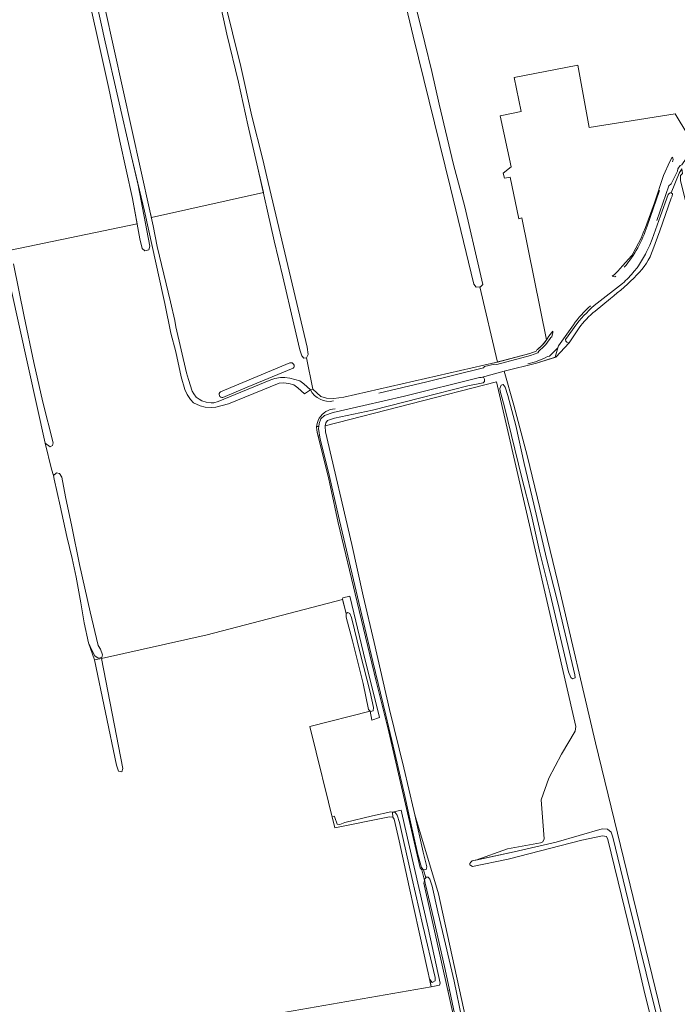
# Model space of a CAD drawing. Header units: metres. Extents: x 209813 to 223847, y 571801 to 587119.
# Tile 257 of 656: x 219602 to 219898, y 574595 to 575037. Entities that reach past the tile are written whole.
import ezdxf

# ---------------------------------------------------------------- set-up
doc = ezdxf.new("R2010")
doc.units = ezdxf.units.M
for name, color, linetype, lineweight in [('B-RO-GR-BOUWLAND-GV', 8, 'Continuous', 0), ('B-RO-GR-GRAS-GV', 8, 'Continuous', 0), ('B-RO-GR-GROENVOORZIENING-GV', 8, 'Continuous', 0), ('B-RO-OG-TERREIN_CULTUURSCHEIDING-GV', 8, 'Continuous', 0), ('B-RO-OG-WATER_GREPPEL-GV', 8, 'Continuous', 0), ('B-RO-OG-WEG-GV', 8, 'Continuous', 0), ('B-RO-VH-ONVERHARD-GV', 8, 'Continuous', 0)]:
    doc.layers.add(name, color=color, linetype=linetype, lineweight=lineweight)

msp = doc.modelspace()

# ---------------------------------------------------------------- linework, layer by layer
at = {"layer": 'B-RO-GR-BOUWLAND-GV', "flags": 128}
msp.add_lwpolyline([(219711.825, 574959.476), (219709.41, 574970.422), (219704.881, 574989.849), (219700.639, 575008.912), (219695.407, 575030.537), (219692.101, 575045.634), (219685.059, 575073.688), (219681.818, 575087.183), (219678.419, 575099.658), (219674.493, 575117.054), (219669.799, 575136.313), (219665.432, 575156.276), (219661.354, 575173.821), (219657.001, 575192.315), (219651.479, 575214.472), (219651.197, 575215.778), (219603.768, 575207.332), (219604.908, 575202.135), (219624.544, 575115.693), (219660.917, 574951.277), (219661.566, 574948.156)], close=True, dxfattribs=at)
for points in [[(219780.935, 575040.616), (219784.348, 575026.638), (219787.383, 575013.709), (219790.701, 574999.063), (219797.2, 574972.073), (219802.243, 574953.017), (219809.076, 574924.026), (219810.347, 574918.094), (219809.371, 574917.1), (219809.028, 574917.089), (219816.959, 574883.319), (219831.519, 574887.194), (219834.35, 574888.255), (219834.625, 574888.734), (219834.882, 574889.029), (219836.184, 574890.123), (219837.386, 574891.326), (219838.269, 574892.36), (219839.008, 574893.367), (219827.823, 574948.022), (219826.46, 574947.58), (219822.658, 574966.311), (219820.118, 574965.887), (219819.525, 574968.089), (219823.081, 574970.968), (219818.137, 574993.91), (219827.569, 574995.86), (219824.351, 575011.101), (219853.054, 575016.604), (219858.134, 574988.663), (219896.744, 574994.76), (219902.416, 574985.277)], [(219948.682, 574753.647), (219942.918, 574778.665), (219939.454, 574795.368), (219935.857, 574816.451), (219933.253, 574826.445), (219921.946, 574872.206), (219910.384, 574918.465), (219906.302, 574936.143), (219899.122, 574964.728), (219899.049, 574967.132), (219900.057, 574968.023), (219899.635, 574970.024), (219898.442, 574968.122), (219894.936, 574959.33), (219895.444, 574958.774), (219895.285, 574957.821), (219894.88, 574956.827), (219889.801, 574942.219), (219886.722, 574933.727)], [(219867.612, 574911.9), (219860.785, 574906.197)], [(219853.527, 574898.616), (219849.151, 574891.931), (219843.189, 574885.579), (219834.454, 574882.835), (219819.984, 574879.191), (219824.246, 574863.905), (219830.279, 574841.362), (219844.063, 574784.524), (219860.997, 574712.346), (219893.382, 574578.995), (219890.326, 574577.453)], [(219887.738, 574581.303), (219883.152, 574599.645), (219878.066, 574621.655), (219874.119, 574637.665), (219866.53, 574669.02), (219865.916, 574670.4), (219864.045, 574670.568), (219854.729, 574668.616), (219821.713, 574660.161), (219805.702, 574656.877), (219804.984, 574657.251), (219804.507, 574657.632), (219804.571, 574658.267), (219804.92, 574658.838), (219805.591, 574659.351), (219807.274, 574659.713), (219821.42, 574664.828), (219836.288, 574667.493), (219837.357, 574668.006), (219837.9, 574669.227), (219836.589, 574686.83), (219840.017, 574696.457), (219845.718, 574707.316), (219851.854, 574717.646), (219852.035, 574719.637), (219816.428, 574874.397), (219739.584, 574854.693), (219739.528, 574854.394), (219739.766, 574852.059), (219751.481, 574801.423), (219756.626, 574778.428), (219761.535, 574757.452), (219768.378, 574727.409), (219774.82, 574701.17), (219779.364, 574681.926), (219779.776, 574680.099), (219790.47, 574644.602), (219823.646, 574492.63)]]:
    msp.add_lwpolyline(points, dxfattribs=at)
at = {"layer": 'B-RO-GR-BOUWLAND-GV'}
for points in [[(219886.722, 574933.727, -0.1162951), (219879.488, 574922.407)], [(219879.488, 574922.407, -0.0385621), (219867.612, 574911.9)], [(219860.785, 574906.197, 0.0600468), (219853.527, 574898.616)]]:
    msp.add_lwpolyline(points, format="xyb", dxfattribs=at)
at = {"layer": 'B-RO-GR-GRAS-GV', "flags": 128}
for points in [[(219622.932, 575341.11), (219623.533, 575341.231), (219625.176, 575340.704), (219635.231, 575297.577), (219659.043, 575199.945), (219684.375, 575090.695), (219685.305, 575085.644), (219687.891, 575074.381), (219691.289, 575058.316), (219697.906, 575031.093), (219701.645, 575016.066), (219706.717, 574993.655), (219711.58, 574974.197), (219713.335, 574966.466), (219731.539, 574889.985), (219731.936, 574886.678), (219731.23, 574885.281), (219733.962, 574871.148), (219737.587, 574867.869), (219740.19, 574867.175)], [(219740.19, 574867.175), (219743.486, 574867.001), (219747.997, 574867.522), (219816.053, 574883.078), (219816.959, 574883.319), (219809.028, 574917.089), (219807.342, 574916.973), (219806.284, 574918.296), (219795.833, 574961.555), (219779.032, 575029.686), (219762.628, 575098.742)], [(219598.285, 574933.552), (219655.184, 574945.427), (219653.132, 574956.719), (219647.412, 574982.464), (219642.396, 575006.095), (219637.598, 575027.624), (219631.98, 575053.236), (219630.416, 575060.151), (219630.487, 575061.62), (219630.927, 575061.844), (219629.884, 575066.795), (219628.954, 575066.866), (219627.851, 575068.927), (219626.81, 575073.409), (219626.161, 575075.006), (219624.257, 575075.156), (219614.526, 575072.883), (219593.667, 575067.858)], [(219759.823, 574726.643), (219759.079, 574727.361), (219756.605, 574739.026), (219751.828, 574758.201), (219749.013, 574768.861), (219748.968, 574770.385), (219747.425, 574776.736), (219686.534, 574760.811), (219639.163, 574750.284), (219648.663, 574700.868), (219648.24, 574699.386), (219646.758, 574699.598), (219645.911, 574702.349), (219636.048, 574749.592), (219633.337, 574757.301), (219631.395, 574766.212), (219629.879, 574775.264), (219627.741, 574786.699), (219625.914, 574795.147), (219623.525, 574804.939), (219620.614, 574818.742), (219617.87, 574830.739), (219617.672, 574832.44), (219616.686, 574835.305), (219613.898, 574846.899), (219575.48, 575020.096)], [(219594.277, 574598.382), (219597.318, 574582.686), (219598.4, 574583.029), (219599.23, 574581.768), (219600.667, 574575.961), (219614.796, 574579.794), (219640.62, 574585.086), (219669.83, 574590.589), (219671.311, 574585.086), (219676.18, 574584.239), (219707.93, 574589.107), (219787.205, 574602.883), (219785.782, 574609.089), (219785.397, 574611.139), (219781.698, 574627.368), (219777.278, 574647.715), (219772.721, 574668.361), (219770.598, 574678.143), (219770.006, 574679.022), (219768.502, 574679.209), (219743.942, 574674.15), (219732.674, 574719.784), (219759.823, 574726.643)]]:
    msp.add_lwpolyline(points, dxfattribs=at)
at = {"layer": 'B-RO-GR-GROENVOORZIENING-GV', "flags": 128}
msp.add_lwpolyline([(219821.149, 574495.293), (219821.79, 574492.692), (219823.646, 574492.63), (219790.47, 574644.602), (219779.776, 574680.099), (219783.568, 574663.297), (219785.213, 574656.684), (219784.839, 574655.512), (219783.716, 574655.352), (219784.737, 574651.779), (219784.97, 574652.04), (219785.871, 574652.048), (219786.597, 574651.136), (219787.577, 574647.956), (219790.099, 574636.508), (219793.565, 574622.013), (219797.452, 574605.335), (219800.905, 574588.686), (219810.771, 574547.067), (219814.781, 574531.508), (219819.358, 574510.428), (219822.62, 574496.416), (219822.196, 574495.26)], close=True, dxfattribs=at)
at = {"layer": 'B-RO-OG-TERREIN_CULTUURSCHEIDING-GV', "flags": 128}
msp.add_lwpolyline([(219893.382, 574578.995), (219860.997, 574712.346), (219844.063, 574784.524), (219830.279, 574841.362), (219824.246, 574863.905), (219819.984, 574879.191), (219809.586, 574876.438), (219810.691, 574876.575), (219811.149, 574875.678), (219811.142, 574874.609), (219810.463, 574873.952), (219803.613, 574872.623), (219782.523, 574867.261), (219760.818, 574861.694), (219743.686, 574858.071), (219740.64, 574857.059), (219739.831, 574856.016), (219739.584, 574854.693), (219816.428, 574874.397), (219852.035, 574719.637), (219851.854, 574717.646), (219845.718, 574707.316), (219840.017, 574696.457), (219836.589, 574686.83), (219837.9, 574669.227), (219837.357, 574668.006), (219836.288, 574667.493), (219821.42, 574664.828), (219807.274, 574659.713), (219824.355, 574663.389), (219843.283, 574667.78), (219863.984, 574673.706), (219866.388, 574673.677), (219868.004, 574672.205), (219868.692, 574669.991), (219875.537, 574641.551), (219880.709, 574621.078), (219886.599, 574596.82), (219890.9, 574580.546)], dxfattribs=at)
msp.add_lwpolyline([(219832.174, 574814.539), (219827.919, 574831.314), (219820.074, 574863.251), (219818.126, 574870.246), (219817.982, 574871.48), (219818.637, 574872.889), (219819.452, 574873.28), (219820.431, 574872.053), (219821.549, 574868.256), (219825.107, 574854.781), (219828.914, 574837.751), (219833.214, 574819.574), (219838.94, 574795.081), (219843.918, 574775.841), (219848.621, 574755.581), (219851.621, 574742.885), (219851.783, 574741.5), (219850.585, 574741.039), (219849.845, 574741.734), (219848.787, 574744.312), (219840.548, 574779.268), (219835.821, 574798.476)], close=True, dxfattribs=at)
at = {"layer": 'B-RO-OG-WATER_GREPPEL-GV', "flags": 128}
for points in [[(219660.783, 574935.299), (219655.648, 574962.778), (219652.43, 574976.16), (219640.85, 575027.02), (219634.98, 575053.773), (219633.411, 575059.476), (219632.375, 575061.387), (219631.318, 575062.045), (219630.487, 575061.62), (219630.416, 575060.151), (219631.98, 575053.236), (219637.598, 575027.624), (219642.396, 575006.095), (219647.412, 574982.464), (219653.132, 574956.719), (219656.413, 574938.667), (219657.436, 574934.368), (219658.581, 574933.26), (219660.38, 574933.693)], [(219820.074, 574863.251), (219827.919, 574831.314), (219832.174, 574814.539), (219835.821, 574798.476), (219840.548, 574779.268), (219848.787, 574744.312), (219849.845, 574741.734), (219850.585, 574741.039), (219851.783, 574741.5), (219851.621, 574742.885), (219848.621, 574755.581), (219843.918, 574775.841), (219838.94, 574795.081), (219833.214, 574819.574), (219828.914, 574837.751), (219825.107, 574854.781), (219821.549, 574868.256), (219820.431, 574872.053), (219819.452, 574873.28), (219818.637, 574872.889), (219817.982, 574871.48), (219818.126, 574870.246)], [(219618.781, 574833.418), (219617.672, 574832.44), (219617.87, 574830.739), (219620.614, 574818.742), (219623.525, 574804.939), (219625.914, 574795.147), (219627.741, 574786.699), (219629.879, 574775.264), (219631.395, 574766.212), (219633.337, 574757.301), (219634.895, 574753.64), (219636.133, 574751.394), (219637.611, 574750.405), (219639.312, 574750.671), (219639.534, 574751.942), (219638.762, 574754.373), (219637.728, 574756.1), (219634.072, 574771.211), (219629.26, 574792.456), (219625.771, 574809.471), (219622.982, 574822.853), (219621.301, 574831.687), (219620.369, 574833.299), (219618.914, 574833.536)], [(219648.663, 574700.868), (219639.163, 574750.284), (219636.048, 574749.592), (219645.911, 574702.349), (219646.758, 574699.598), (219648.24, 574699.386)], [(219743.963, 574678.826), (219743.794, 574679.394), (219742.718, 574679.107), (219743.942, 574674.15), (219768.502, 574679.209), (219770.006, 574679.022), (219769.83, 574681.248), (219768.984, 574681.384), (219760.752, 574679.575), (219748.44, 574676.578), (219746.11, 574675.723), (219744.907, 574675.813)]]:
    msp.add_lwpolyline(points, close=True, dxfattribs=at)
for points in [[(219692.101, 575045.634), (219695.407, 575030.537), (219700.639, 575008.912), (219704.881, 574989.849), (219709.41, 574970.422), (219716.609, 574937.794), (219720.526, 574921.534), (219725.521, 574900.324), (219728.143, 574888.86), (219729.069, 574886.047), (219729.962, 574885.086), (219731.23, 574885.281), (219731.936, 574886.678), (219731.539, 574889.985), (219713.335, 574966.466), (219711.58, 574974.197), (219706.717, 574993.655), (219701.645, 575016.066), (219697.906, 575031.093), (219691.289, 575058.316)], [(219575.48, 575020.096), (219613.898, 574846.899), (219616.08, 574845.332), (219617.21, 574845.843), (219617.384, 574846.997), (219612.831, 574865.339), (219608.752, 574883.051), (219604.379, 574903.782), (219599.679, 574927.448)], [(219723.753, 574882.99), (219692.645, 574869.954)], [(219693.69, 574867.47), (219704.596, 574872.061), (219725.138, 574880.537)], [(219890.9, 574580.546), (219886.599, 574596.82), (219880.709, 574621.078), (219875.537, 574641.551), (219868.692, 574669.991), (219868.004, 574672.205), (219866.388, 574673.677), (219863.984, 574673.706), (219843.283, 574667.78), (219824.355, 574663.389), (219805.591, 574659.351), (219804.92, 574658.838), (219804.571, 574658.267), (219804.507, 574657.632), (219804.984, 574657.251), (219805.702, 574656.877), (219821.713, 574660.161), (219854.729, 574668.616), (219864.045, 574670.568), (219865.916, 574670.4), (219866.53, 574669.02), (219874.119, 574637.665), (219878.066, 574621.655), (219883.152, 574599.645), (219887.738, 574581.303)]]:
    msp.add_lwpolyline(points, dxfattribs=at)
at = {"layer": 'B-RO-OG-WATER_GREPPEL-GV'}
for points in [[(219725.138, 574880.537, 0.7930505), (219723.753, 574882.99)], [(219692.645, 574869.954, 0.8893908), (219693.69, 574867.47)]]:
    msp.add_lwpolyline(points, format="xyb", dxfattribs=at)
at = {"layer": 'B-RO-OG-WEG-GV', "flags": 128}
for points in [[(219904.239, 574977.813), (219903.818, 574976.931), (219901.705, 574974.64), (219899.67, 574971.827), (219898.911, 574971.536), (219897.848, 574970.016), (219897.805, 574968.95), (219894.914, 574963.392), (219893.928, 574962.492), (219888.414, 574946.795)], [(219895.41, 574975.311), (219894.259, 574973.283), (219891.524, 574967.096), (219887.356, 574954.809), (219883.314, 574943.689), (219882.377, 574941.328), (219881.36, 574939.001), (219880.265, 574936.709), (219879.093, 574934.455), (219877.846, 574932.242), (219877.194, 574931.152), (219873.079, 574926.492), (219870.983, 574924.167), (219869.513, 574922.685), (219868.44, 574921.836), (219869.64, 574921.51), (219870.134, 574921.901)], [(219883.742, 574932.565), (219885.283, 574935.835), (219886.344, 574938.45), (219890.144, 574948.892), (219893.58, 574958.546), (219893.964, 574959.009), (219894.4, 574959.274), (219894.936, 574959.33), (219898.442, 574968.122)], [(219884.075, 574944.387), (219889.734, 574960.344)], [(219878.355, 574924.133), (219879.577, 574925.691), (219880.218, 574926.564)], [(219861.627, 574909.745), (219873.075, 574918.612)], [(219840.85, 574894.402), (219841.36, 574894.717), (219841.771, 574896.562), (219841.743, 574897.188), (219839.98, 574894.895), (219839.269, 574893.735), (219838.055, 574892.096), (219836.677, 574890.591), (219835.414, 574889.453), (219834.882, 574889.029), (219834.625, 574888.734), (219834.35, 574888.255), (219831.519, 574887.194), (219816.053, 574883.078), (219747.997, 574867.522), (219743.486, 574867.001), (219740.19, 574867.175), (219737.587, 574867.869), (219733.962, 574871.148)], [(219850.988, 574900.066), (219844.28, 574890.567), (219844.046, 574889.779), (219842.807, 574885.465), (219843.189, 574885.579), (219849.151, 574891.931), (219848.039, 574892.301), (219847.682, 574892.658), (219847.488, 574893.393), (219852.492, 574900.53)], [(219763.72, 574869.366), (219785.18, 574874.44), (219810.624, 574880.699), (219811.092, 574881.322), (219815.55, 574882.438), (219816.706, 574882.218), (219831.824, 574886.241), (219835.038, 574887.445), (219835.492, 574888.236)], [(219844.046, 574889.779), (219840.244, 574886.007), (219839.383, 574885.833)], [(219735.773, 574854.459), (219736.663, 574854.326), (219736.811, 574855.756), (219737.677, 574857.901), (219739.284, 574859.301), (219743.145, 574860.704), (219756.893, 574863.747), (219775.221, 574867.998), (219808.806, 574876.342), (219809.586, 574876.438), (219819.984, 574879.191), (219834.454, 574882.835), (219842.807, 574885.465)], [(219733.962, 574871.148), (219732.941, 574870.858)], [(219795.32, 574601.427), (219793.399, 574610.558), (219788.308, 574633.136), (219784.409, 574649.397), (219784.143, 574651.115), (219784.737, 574651.779), (219783.716, 574655.352), (219782.761, 574656.428), (219781.123, 574662.224), (219777.871, 574676.971), (219775.521, 574687.886), (219770.838, 574707.813), (219766.781, 574724.824), (219760.993, 574748.848), (219756.625, 574767.175), (219745.994, 574812.194), (219741.078, 574833.855), (219737.391, 574848.715), (219736.58, 574853.533), (219736.663, 574854.326)], [(219735.939, 574851.847), (219737.591, 574845.139), (219740.885, 574832.118), (219741.991, 574827.279), (219745.428, 574811.208), (219753.93, 574775.456), (219762.524, 574740.043), (219768.176, 574717.387), (219782.242, 574656.251), (219782.985, 574655.328), (219784.111, 574650.576), (219783.853, 574649.331), (219794.66, 574601.198)], [(219791.209, 574604.47), (219785.764, 574629.227), (219775.404, 574674.87), (219773.703, 574682.087), (219769.83, 574681.248), (219770.957, 574681.068), (219771.952, 574679.908), (219772.982, 574676.644), (219774.673, 574668.545), (219778.41, 574651.882), (219783.441, 574630.305), (219789.022, 574607.097), (219789.003, 574605.477), (219787.606, 574604.847), (219786.543, 574606.124), (219787.205, 574602.883), (219790.838, 574603.517)]]:
    msp.add_lwpolyline(points, dxfattribs=at)
at = {"layer": 'B-RO-OG-WEG-GV'}
for points in [[(219895.551, 574973.152, 0.2385173), (219895.41, 574975.311)], [(219873.841, 574925.845, 0.1000054), (219884.075, 574944.387)], [(219880.218, 574926.564, 0.0298416), (219883.742, 574932.565)], [(219873.075, 574918.612, 0.0389729), (219878.355, 574924.133)], [(219858.639, 574908.558, 0.0547018), (219850.988, 574900.066)], [(219852.492, 574900.53, -0.0437058), (219861.627, 574909.745)], [(219835.492, 574888.236, 0.100306), (219840.85, 574894.402)], [(219839.383, 574885.833, -0.0820058), (219830.569, 574882.534)], [(219732.941, 574870.858, 0.3344838), (219743.338, 574865.842)], [(219744.012, 574862.354, 0.5410623), (219736.633, 574849.861)], [(219790.838, 574603.517, 0.0782267), (219791.209, 574604.47)]]:
    msp.add_lwpolyline(points, format="xyb", dxfattribs=at)
at = {"layer": 'B-RO-OG-WEG-GV', "flags": 128}
for points in [[(219763.923, 574723.724), (219756.77, 574752.6), (219750.633, 574778.236), (219747.56, 574777.509), (219747.382, 574776.912), (219748.968, 574770.385), (219749.814, 574770.855), (219750.685, 574770.446), (219751.319, 574768.648), (219755.317, 574752.588), (219759.711, 574735.197), (219761.259, 574728.165), (219761.054, 574726.794), (219759.971, 574726.5), (219759.823, 574726.643), (219760.577, 574722.534)], [(219795.32, 574601.427), (219794.66, 574601.198), (219798.294, 574585.011), (219799.419, 574580.102), (219807.604, 574544.536), (219814.165, 574516.354), (219818.713, 574496.549), (219819.366, 574495.936), (219820.001, 574493.328), (219821.527, 574493.655), (219821.149, 574495.293), (219820.977, 574495.299), (219820.019, 574496.042), (219819.389, 574497.473), (219817.336, 574506.871), (219807.797, 574547.274), (219802.154, 574571.968), (219797.111, 574592.91)]]:
    msp.add_lwpolyline(points, close=True, dxfattribs=at)
at = {"layer": 'B-RO-VH-ONVERHARD-GV', "flags": 128}
msp.add_lwpolyline([(219634.98, 575053.773), (219640.85, 575027.02), (219652.43, 574976.16), (219658.47, 574951.04), (219666.99, 574912.36), (219667.61, 574909.68), (219670.21, 574896.32), (219672.49, 574887.84), (219674.99, 574876.76), (219676.61, 574871), (219677.67, 574868.76), (219679.07, 574866.48), (219680.43, 574865.06), (219683.39, 574863.7), (219685.75, 574863.06), (219688.53, 574862.88), (219690.45, 574863.04), (219696.13, 574864.54), (219718.853, 574873.871), (219720.888, 574873.958), (219723.275, 574873.634), (219725.535, 574873.034), (219727.295, 574871.754), (219730.286, 574869.052), (219732.941, 574870.858), (219729.95, 574873.56), (219728.19, 574874.84), (219723.65, 574876.14), (219721.47, 574876.42), (219719.47, 574876.34), (219716.91, 574875.94), (219715.201, 574875.395), (219691.548, 574865.682), (219689.651, 574865.041), (219688.443, 574864.942), (219686.102, 574865.287), (219684.205, 574865.928), (219682.948, 574866.593), (219681.691, 574867.579), (219680.607, 574869.008), (219679.893, 574870.265), (219678.19, 574875.46), (219677.31, 574878.5), (219672.47, 574899.16), (219672.07, 574902.02), (219670.17, 574910.42), (219664.17, 574935.14), (219662.33, 574944.48), (219660.917, 574951.277), (219624.544, 575115.693)], dxfattribs=at)

doc.saveas('drawing.dxf')
